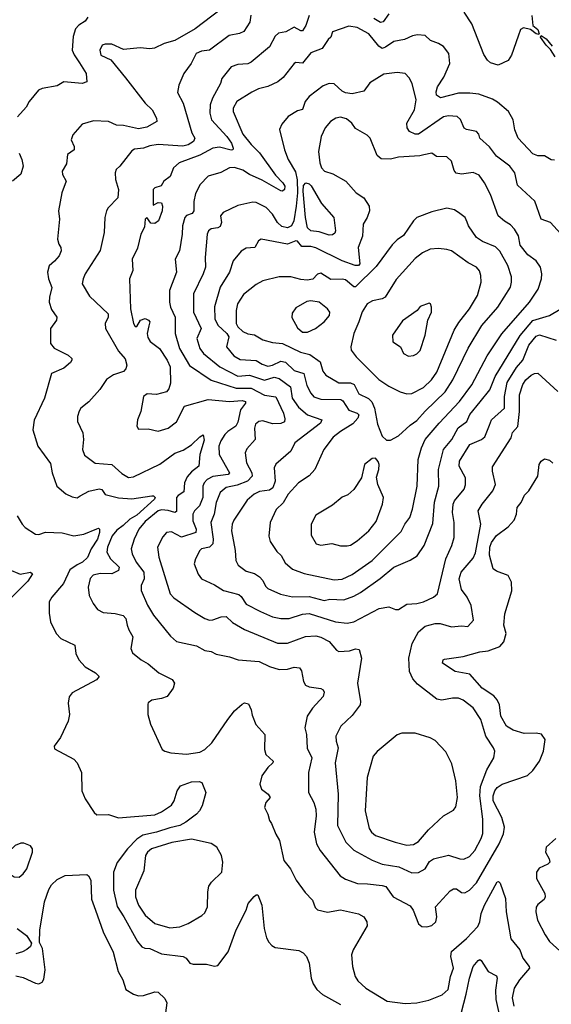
# Model space of a CAD drawing. Extents: x 1995161 to 2088924, y 769148 to 906007.
# Tile 282 of 335: x 2029819 to 2033026, y 877757 to 883700. Entities that reach past the tile are written whole.
import ezdxf

# ---------------------------------------------------------------- set-up
doc = ezdxf.new("R2010")
doc.units = 0

msp = doc.modelspace()

# ---------------------------------------------------------------- linework, layer by layer
at = {"layer": '0CON20XD'}
for points in [[(2031087.3, 883802.7), (2030876.9, 883645), (2030755, 883573.2), (2030690, 883555), (2030632, 883528), (2030603.9, 883523.9), (2030545, 883528.8), (2030445, 883519.2), (2030375, 883551.2), (2030335, 883552), (2030316.7, 883545), (2030302.5, 883515), (2030309.2, 883485), (2030368.3, 883458.3), (2030457.8, 883347.8), (2030575, 883195.5), (2030617.5, 883155), (2030644.4, 883105), (2030645.7, 883085), (2030585, 883050.4), (2030535, 883040), (2030445, 883060.3), (2030402.8, 883062.8), (2030354.2, 883085.8), (2030265, 883089.2), (2030195, 883070), (2030140, 883005), (2030128.6, 882975), (2030146.7, 882935), (2030146.7, 882913.3), (2030107.5, 882885), (2030100.5, 882829.5), (2030076.2, 882785), (2030078, 882765), (2030100, 882725), (2030072.5, 882655), (2030052.9, 882545), (2030059.4, 882495), (2030046.7, 882375), (2030054.3, 882345), (2030067.1, 882325), (2030069.4, 882305), (2030057.8, 882275), (2030028.6, 882241.4), (2029996.8, 882213.2), (2029986, 882175), (2029992.5, 882135), (2030012.7, 882082.7), (2029998.6, 882025), (2029997.5, 881995), (2030010.9, 881950.9), (2030043.9, 881903.9), (2030042, 881885), (2030004.4, 881835), (2030005.6, 881745), (2030026.9, 881716.9), (2030112, 881675), (2030134, 881655), (2030134.2, 881645), (2030125, 881630), (2030085, 881595.5), (2030011.9, 881565), (2029968.6, 881415), (2029906.6, 881283.4), (2029898.9, 881225), (2029928.6, 881125), (2030005, 881021.2), (2030014.4, 880965), (2030042.5, 880885), (2030097.8, 880837.8), (2030135, 880819.2), (2030165, 880814), (2030184.6, 880825.4), (2030235.9, 880854.1), (2030297.6, 880867.6), (2030315, 880863.8), (2030335, 880834.5), (2030415, 880812.9), (2030495, 880806.7), (2030615.4, 880825.4), (2030626.7, 880825), (2030636.2, 880816.2), (2030632.1, 880805), (2030525, 880708.9), (2030484.2, 880685.8), (2030444.1, 880645.9), (2030405, 880618.6), (2030377.5, 880585), (2030348.1, 880515), (2030344.7, 880485), (2030366, 880446), (2030418.5, 880395), (2030414.4, 880375), (2030375, 880353.9), (2030303.6, 880356.4), (2030262.3, 880347.7), (2030245, 880326.7), (2030232.2, 880275), (2030237.5, 880225), (2030262.5, 880175), (2030289.3, 880139.3), (2030322.4, 880122.4), (2030395, 880116.4), (2030443.6, 880103.6), (2030458.5, 880085), (2030468.2, 880045), (2030476.7, 880016.7), (2030501.1, 879975), (2030488.6, 879905), (2030498.7, 879878.7), (2030551.4, 879835), (2030595, 879811.5), (2030658.3, 879758.3), (2030737.9, 879717.9), (2030752, 879695), (2030745.5, 879664.5), (2030708, 879615), (2030675, 879602.9), (2030617, 879593), (2030595, 879576.7), (2030592.3, 879567.7), (2030592.5, 879505), (2030607.7, 879447.7), (2030677.5, 879295), (2030694.1, 879284.1), (2030730, 879275), (2030825, 879265.7), (2030905, 879278.9), (2030935, 879295.6), (2030977.8, 879335), (2031073.6, 879476.4), (2031115, 879528.6), (2031161.1, 879568.9), (2031175.8, 879575.8), (2031199.7, 879569.7), (2031216, 879535), (2031221.2, 879501.2), (2031243.8, 879445), (2031298.2, 879385), (2031296.5, 879295), (2031303.3, 879265), (2031348.6, 879225), (2031346.9, 879215), (2031315, 879186.9), (2031279.4, 879135), (2031267.8, 879085), (2031277.1, 879055), (2031318.1, 879025), (2031329.2, 879005), (2031304.3, 878975), (2031296.2, 878945), (2031315.8, 878905), (2031325.8, 878865.8), (2031338.9, 878848.9), (2031363.3, 878783.3), (2031386.9, 878745), (2031411.9, 878625), (2031451.8, 878575), (2031485.8, 878505), (2031540.6, 878430.6), (2031586, 878385), (2031601.7, 878341.7), (2031615.9, 878325.9), (2031675, 878311.9), (2031755, 878327.8), (2031863, 878303), (2031894.2, 878285), (2031912.5, 878255), (2031915, 878230), (2031831.5, 878085), (2031820.5, 878055), (2031825.7, 877985.7), (2031842.5, 877925), (2031858.3, 877898.3), (2031908, 877855), (2032035, 877775.6), (2032145, 877761.9), (2032215, 877765.6), (2032287.9, 877782.1), (2032366.9, 877813.1), (2032404.4, 877845), (2032417.2, 877925), (2032436.8, 877975), (2032420, 878045), (2032423.5, 878075), (2032515, 878154.5), (2032583.1, 878226.9), (2032595.6, 878255), (2032602.9, 878305), (2032622.7, 878355), (2032700, 878495), (2032707.7, 878497.7), (2032717.9, 878487.9), (2032749.2, 878395), (2032753.3, 878315), (2032781.9, 878151.9), (2032835.3, 878085.3), (2032854.7, 878034.7), (2032892.9, 877985), (2032894.4, 877975), (2032833.8, 877905), (2032800.8, 877855), (2032789.7, 877795), (2032799.2, 877745)], [(2031212.5, 883727.5), (2031207.5, 883685), (2031170.9, 883629.1), (2031145, 883617.1), (2031082, 883605), (2030965, 883515.5), (2030915, 883510), (2030884.3, 883495), (2030853.1, 883435), (2030808.8, 883375), (2030778.8, 883305), (2030770.5, 883260.5), (2030805.5, 883195.5), (2030857.1, 883017.1), (2030876.2, 882985), (2030867.5, 882965), (2030836, 882945), (2030803.8, 882936.2), (2030655, 882947.2), (2030605, 882939.2), (2030565, 882923.6), (2030511.5, 882918.5), (2030495, 882907.5), (2030422.5, 882815), (2030401.9, 882795), (2030395.5, 882775), (2030397.8, 882735), (2030414.4, 882675), (2030410.8, 882625), (2030353.1, 882565), (2030343.1, 882546.9), (2030332.7, 882505), (2030327.8, 882415), (2030303.9, 882306.1), (2030214.5, 882165), (2030201.5, 882135), (2030196.9, 882105), (2030240.5, 882030.5), (2030351.9, 881925), (2030353.1, 881905), (2030335.6, 881865), (2030336.9, 881835), (2030415, 881698.6), (2030455, 881653.1), (2030464.7, 881615), (2030458.5, 881591.5), (2030445, 881576.2), (2030385, 881556.9), (2030342, 881528), (2030302.8, 881467.2), (2030236.9, 881393.1), (2030188.8, 881355), (2030177.5, 881337.5), (2030167.5, 881305), (2030167.5, 881275), (2030200.5, 881205), (2030204.5, 881165), (2030197.5, 881105), (2030210.2, 881070.2), (2030275, 881021.9), (2030375, 881014.4), (2030435, 880960.6), (2030475, 880936.5), (2030505, 880940), (2030665, 881016.7), (2030755, 881083.8), (2030805, 881102.2), (2030856, 881134), (2030905, 881182.5), (2030925, 881193.8), (2030931.7, 881161.7), (2030906.4, 881075), (2030898.9, 881005), (2030855, 880970.8), (2030828.8, 880941.2), (2030812.4, 880905), (2030810, 880850), (2030775, 880827.8), (2030765.6, 880815), (2030765, 880732), (2030755, 880724.6), (2030715, 880736.9), (2030675, 880740.7), (2030655, 880735.7), (2030575, 880670.7), (2030538.7, 880625), (2030509.2, 880565), (2030491.8, 880505), (2030498.2, 880475), (2030522.5, 880425), (2030567.4, 880365), (2030570.6, 880325), (2030551.8, 880285), (2030551.1, 880255), (2030589.6, 880165), (2030625.5, 880105), (2030728.3, 879978.3), (2030765, 879947.1), (2030885, 879919.6), (2030935, 879891.2), (2030975, 879885.5), (2031005, 879869.5), (2031085, 879854.4), (2031136.4, 879836.4), (2031263.4, 879826.6), (2031326.4, 879796.4), (2031385, 879776.9), (2031435, 879779.2), (2031475, 879791.5), (2031506.6, 879786.6), (2031518.9, 879768.9), (2031531.4, 879705), (2031543.7, 879683.7), (2031565, 879673.3), (2031635, 879662.5), (2031648.8, 879655), (2031655, 879640), (2031650, 879615), (2031585.6, 879545), (2031553.8, 879496.2), (2031538.1, 879425), (2031549.4, 879385), (2031553.4, 879303.4), (2031581.5, 879245), (2031561.1, 879155), (2031562.1, 879035), (2031593.8, 878975), (2031605.4, 878935), (2031607.1, 878895), (2031594.5, 878795), (2031609.4, 878725), (2031631.4, 878685), (2031751.5, 878531.5), (2031785, 878512.7), (2031856.6, 878486.6), (2031916.1, 878483.9), (2032004.7, 878474.7), (2032026.7, 878466.7), (2032072.5, 878405), (2032175, 878352), (2032192.5, 878325), (2032225, 878243.3), (2032245, 878226.7), (2032275, 878223.8)], [(2031564.3, 883725.7), (2031545, 883664.4), (2031525, 883633.1), (2031515, 883632.2), (2031475, 883654.2), (2031425, 883626.9), (2031380.9, 883619.1), (2031360.4, 883599.6), (2031325.6, 883535), (2031215, 883443.1), (2031195, 883433.6), (2031135, 883430), (2031095, 883415.7), (2031038.5, 883345), (2031030.9, 883315), (2030981.8, 883225), (2030968.2, 883185), (2030966.2, 883135), (2030976.2, 883095), (2031068.9, 882995), (2031095.8, 882955), (2031107.7, 882925), (2031105.3, 882914.7), (2031095, 882911.5), (2031025, 882930.8), (2030985, 882924.7), (2030905, 882881.8), (2030781.9, 882835), (2030746.7, 882805), (2030727.5, 882752.5), (2030689.5, 882725), (2030673.2, 882696.8), (2030634.5, 882685.5), (2030624, 882675), (2030625, 882580), (2030655, 882597.1), (2030674.4, 882594.4), (2030681.5, 882575), (2030678.8, 882545), (2030655.6, 882485), (2030635, 882468.6), (2030610.8, 882470.8), (2030586.4, 882506.4), (2030576.7, 882495), (2030572.9, 882447.1), (2030550, 882405), (2030529.4, 882320.6), (2030496.7, 882255), (2030500.9, 882185), (2030480.9, 882135), (2030488.4, 881955), (2030505, 881866.2), (2030515, 881848), (2030525, 881848), (2030548.2, 881885), (2030575, 881895.9), (2030596.4, 881886.4), (2030604.4, 881875), (2030598.9, 881851.1), (2030587.8, 881805), (2030591.1, 881781.1), (2030606.7, 881756.7), (2030661.5, 881715), (2030708.7, 881645), (2030726.9, 881605), (2030728.2, 881505), (2030719.4, 881470.6), (2030705, 881452.9), (2030645, 881437.8), (2030587.9, 881442.1), (2030565.7, 881425), (2030549.6, 881335), (2030528.8, 881285), (2030525.7, 881245.7), (2030535, 881228.8), (2030595, 881229.2), (2030655, 881216.7), (2030715.4, 881234.6), (2030765, 881272), (2030812.9, 881367.1), (2030955, 881407.7), (2031084.7, 881394.7), (2031161.4, 881401.4), (2031180.8, 881395), (2031181.4, 881385), (2031151.5, 881345), (2031135, 881271.2), (2031122.9, 881247.1), (2031075.4, 881215), (2031056.9, 881195), (2031031.7, 881158.3), (2031020.9, 881125), (2031021.8, 881075), (2031085, 880963.8), (2031076.2, 880953.8), (2030985, 880941.5), (2030950.4, 880925), (2030932.4, 880905), (2030924.7, 880885), (2030922.8, 880815), (2030903.6, 880765), (2030873.2, 880735), (2030863.1, 880715), (2030863.3, 880675), (2030883.4, 880625), (2030881.5, 880605), (2030795, 880575.8), (2030735, 880607.5), (2030705.4, 880604.6), (2030682.1, 880577.9), (2030651.3, 880515), (2030659.1, 880455), (2030727.3, 880235), (2030749.5, 880209.5), (2030875, 880121.1), (2030935, 880084.5), (2030965, 880075.5), (2030985, 880076.4), (2031035, 880095.5), (2031065, 880097.5), (2031102, 880062), (2031175, 880018.5), (2031375, 879937.1), (2031435, 879936.4), (2031543.1, 879976.9), (2031605, 879980), (2031635, 879972.5), (2031685.8, 879945.8), (2031730, 879895), (2031745, 879885.8), (2031808.9, 879891.1), (2031845, 879902.5), (2031867.3, 879897.3), (2031880, 879845), (2031855.8, 879695.8), (2031874, 879585), (2031872, 879565), (2031825, 879500), (2031756, 879435), (2031725.8, 879375), (2031727.8, 879345), (2031739.2, 879305), (2031721.2, 879215), (2031739.6, 879025), (2031735.4, 878835), (2031787.1, 878735), (2031835, 878687.3), (2031946, 878626), (2032005, 878602.7), (2032105.7, 878585.7), (2032185, 878550.5)], [(2032045.7, 883735), (2032012.4, 883687.6), (2031995, 883683.1), (2031955, 883707.7)], [(2032908.6, 883725), (2032914.5, 883664.5), (2032945, 883640), (2032953.3, 883615), (2032950, 883610), (2032935, 883613.5), (2032900.9, 883640.9), (2032858.6, 883651.4), (2032840.6, 883639.4), (2032825, 883599.2), (2032785, 883486.2), (2032765, 883452.5), (2032705, 883424.6), (2032658.6, 883438.6), (2032640.8, 883455), (2032619.7, 883489.7), (2032546.4, 883675), (2032499.6, 883745)], [(2030230.8, 883715), (2030215, 883691.4), (2030175, 883666.2), (2030154.8, 883645.2), (2030141.8, 883598.2), (2030136.6, 883515), (2030146.7, 883486.7), (2030179.4, 883439.4), (2030220, 883375), (2030223.8, 883325), (2030195, 883314.5), (2030085, 883323.8), (2030045, 883300), (2029955, 883284.5), (2029932.5, 883275), (2029875.8, 883205), (2029858.8, 883171.2), (2029805, 883113.3)], [(2033045, 882850.8), (2033025, 882854.3), (2032985, 882878.5), (2032945, 882877.1), (2032915, 882889.3), (2032826.6, 882985), (2032805.5, 883035), (2032795.4, 883095.4), (2032768.1, 883145), (2032701.9, 883201.9), (2032670.5, 883220.5), (2032589.4, 883249.4), (2032534.6, 883255.4), (2032465, 883255.3), (2032358.1, 883228.1), (2032334.2, 883245), (2032330.9, 883265), (2032340, 883295), (2032377.2, 883352.8), (2032414.5, 883435), (2032408.1, 883495), (2032375, 883538.6), (2032346.3, 883556.3), (2032296.2, 883575), (2032265, 883603.3), (2032218.3, 883608.3), (2032187.8, 883602.2), (2032140.2, 883579.8), (2032075, 883568.9), (2032026.5, 883533.5), (2032005, 883526.5), (2031985, 883539.2), (2031925, 883613.8), (2031855, 883653.1), (2031805, 883660.8), (2031705, 883626.7), (2031696, 883595), (2031679.3, 883580.7), (2031644.2, 883525), (2031575, 883498.8), (2031525, 883437.3), (2031485, 883440.6), (2031475, 883435.7), (2031408.9, 883351.1), (2031375.8, 883325), (2031315, 883295.6), (2031258.6, 883281.4), (2031218.6, 883261.4), (2031129.4, 883205), (2031106.2, 883165), (2031107.5, 883145), (2031165, 883009.5), (2031215, 882946.2), (2031266.5, 882896.5), (2031362.1, 882762.1), (2031406.4, 882715), (2031417.5, 882695), (2031415.8, 882675), (2031405, 882663.8), (2031395, 882665.8), (2031281.6, 882731.6), (2031205, 882765.3), (2031165, 882791.8), (2031115, 882808.4), (2031084, 882806), (2031031.9, 882778.1), (2030956.2, 882755), (2030907.8, 882705), (2030878.6, 882651.4), (2030868.5, 882601.5), (2030869.5, 882545), (2030860.2, 882529.8), (2030825, 882517.3), (2030815.4, 882505), (2030801.1, 882455), (2030798.5, 882405), (2030782.2, 882305), (2030757.8, 882255), (2030764.4, 882175), (2030722.2, 882065), (2030722.5, 881995), (2030728.8, 881965), (2030756.2, 881905), (2030756.1, 881805), (2030782.7, 881715), (2030843.2, 881613.2), (2030974.1, 881524.1), (2031125, 881475.2), (2031215, 881475.9), (2031295, 881432.5), (2031363.4, 881423.4), (2031409.8, 881325), (2031418.8, 881291.2), (2031417.4, 881272.6), (2031395, 881262.9), (2031345, 881261.1), (2031285, 881277.8), (2031260.8, 881275), (2031242.2, 881257.8), (2031236, 881234), (2031240.4, 881165), (2031190.2, 881109.8), (2031180, 881085), (2031186.4, 881025), (2031220, 880965), (2031222.1, 880945), (2031193.8, 880915), (2031130.4, 880889.6), (2031064.3, 880875), (2031027.7, 880845), (2031003.4, 880785), (2030992.9, 880715), (2030972.6, 880665), (2030986.6, 880563.4), (2030984.1, 880535.9), (2030965, 880515.3), (2030916.7, 880505), (2030905, 880495.7), (2030879.2, 880445), (2030871.4, 880415), (2030895, 880353.3), (2030916.2, 880325), (2030995, 880288.9), (2031047.5, 880255), (2031140.4, 880230.4), (2031155, 880217.8), (2031185, 880170.9), (2031271.9, 880128.1), (2031345, 880095.8), (2031395, 880084.7), (2031445, 880084.7), (2031525, 880111.3), (2031565, 880115.8), (2031725, 880066.1), (2031795, 880056.7)], [(2033049.7, 883475), (2033020.6, 883520.6), (2032995, 883545.7), (2032960.8, 883595), (2032965, 883603.3), (2032995, 883584.4), (2033030, 883540)], [(2033104, 882385), (2033021.2, 882475), (2032965.6, 882495.6), (2032925.5, 882605), (2032821.2, 882701.2), (2032805.4, 882775), (2032775.7, 882815.7), (2032695.9, 882875.9), (2032652.4, 882932.4), (2032594.2, 882985), (2032587.9, 883007.9), (2032575, 883024.2), (2032515, 883036.5), (2032499.4, 883045), (2032477.4, 883097.4), (2032458.8, 883115), (2032405, 883119.2), (2032375, 883113.6), (2032225, 883008.1), (2032205, 883007.8), (2032169.4, 883025), (2032156.9, 883046.9), (2032153.8, 883075), (2032200, 883155), (2032211.2, 883215), (2032185.8, 883315), (2032168.7, 883348.7), (2032144.3, 883374.3), (2032095, 883381.4), (2032015, 883370), (2031930.6, 883319.4), (2031895, 883268.6), (2031825, 883252.2), (2031785, 883257.3), (2031765, 883267.5), (2031715, 883313.1), (2031686.2, 883313.8), (2031649.4, 883300.6), (2031565, 883236.9), (2031540.5, 883205), (2031525, 883158), (2031495, 883150), (2031438.6, 883115), (2031401.1, 883068.9), (2031386.1, 883036.1), (2031415.6, 882915), (2031438.2, 882855), (2031481.8, 882781.8), (2031492.3, 882732.3), (2031493.9, 882655), (2031486.9, 882575), (2031471.9, 882485), (2031458.7, 882455), (2031435, 882443), (2031400.6, 882450.6), (2031374.8, 882474.8), (2031345, 882525.4), (2031305, 882565.4), (2031245, 882596.9), (2031225, 882598.6), (2031135, 882578.9), (2031046, 882535), (2031030, 882515), (2031035.5, 882475), (2031027.9, 882452.1), (2031015, 882442.3), (2030973.7, 882436.3), (2030957.8, 882425), (2030950.5, 882405), (2030938.5, 882265), (2030939.2, 882205), (2030926.2, 882165), (2030866.5, 882045), (2030868, 881935), (2030913.6, 881836.4), (2030888.1, 881775), (2030905.6, 881715.6), (2030928.8, 881685), (2031026.2, 881605), (2031135, 881547.1), (2031205, 881554.3), (2031295, 881523.8), (2031355, 881541), (2031385, 881533.7), (2031453.1, 881483.1), (2031462.9, 881415), (2031501, 881361), (2031555, 881315.3), (2031642.5, 881285), (2031633.5, 881265), (2031477.8, 881145), (2031454.3, 881095), (2031363.5, 881016.5), (2031354.6, 880995), (2031360.3, 880915), (2031346.1, 880873.9), (2031325, 880859.6), (2031265, 880852.7), (2031233.3, 880835), (2031190.6, 880799.4), (2031111.3, 880678.7), (2031101.2, 880655), (2031096.9, 880615), (2031119.1, 880495), (2031123.5, 880435), (2031136.9, 880406.9), (2031185, 880370), (2031235, 880356.2), (2031265, 880336.2), (2031285.5, 880315), (2031301.2, 880281.2), (2031315, 880266.9), (2031392.4, 880232.4), (2031464.5, 880215.5), (2031565, 880217.8), (2031655, 880194.8)], [(2031715, 880319.3), (2031765, 880322.7), (2031825, 880350.9), (2031945, 880434.6), (2032120.5, 880609.5), (2032141.8, 880655), (2032172.7, 880695), (2032189.3, 880745), (2032217.2, 880885), (2032222.1, 881045), (2032242.1, 881115), (2032264.7, 881165), (2032348.9, 881265), (2032471.6, 881395), (2032546.8, 881495), (2032638.6, 881671.4), (2032675.6, 881724.4), (2032726.9, 881803.1), (2032894.6, 881995), (2032947.3, 882072.7), (2032967.5, 882135), (2032968.9, 882165), (2032961.1, 882205), (2032934.6, 882244.6), (2032885, 882281.1), (2032838.3, 882338.3), (2032827.2, 882395), (2032804.6, 882435), (2032780.4, 882460.4), (2032742.7, 882482.7), (2032705, 882516), (2032658.8, 882645), (2032622.9, 882715), (2032590.8, 882760.8), (2032555, 882777.7), (2032485, 882766.9), (2032452.7, 882772.7), (2032439.2, 882789.2), (2032423.5, 882845), (2032395, 882872.5), (2032333.6, 882873.6), (2032304.3, 882894.3), (2032256.2, 882883.8), (2032233, 882877), (2032105, 882869.4), (2032055, 882857.1), (2032000.3, 882860.3), (2031975, 882880), (2031934, 882985), (2031915, 883002), (2031845, 883042), (2031822, 883075), (2031790.3, 883100.3), (2031755, 883110.8), (2031725.7, 883104.3), (2031694, 883085), (2031662.2, 883047.8), (2031636.9, 882995), (2031620.6, 882905), (2031630, 882835), (2031640, 882805), (2031658.1, 882785), (2031708.8, 882768.8), (2031785.6, 882725.6), (2031848.8, 882655), (2031895, 882623.8), (2031927.5, 882575), (2031928.6, 882545), (2031915.6, 882505), (2031890.9, 882465), (2031886, 882394), (2031861.6, 882325), (2031870.5, 882225), (2031863.6, 882216.4), (2031843.4, 882216.6), (2031765, 882244.8), (2031605, 882323.4), (2031575, 882330), (2031520.4, 882330.4), (2031495, 882362.9), (2031485.4, 882365.4), (2031434.7, 882345.3), (2031275, 882374.3), (2031260, 882365), (2031236.7, 882325), (2031185, 882320.9), (2031155, 882303.1), (2031106.4, 882245), (2031085.5, 882175), (2031028.4, 882085), (2030993.7, 881966.3), (2030995.3, 881895), (2031015.2, 881855), (2031067.6, 881805), (2031080.9, 881785), (2031066.5, 881725), (2031109.8, 881669.8), (2031149.4, 881649.4), (2031245, 881641.8), (2031281.4, 881621.4), (2031315, 881608.1), (2031345, 881614.8), (2031395, 881639.2), (2031423, 881633), (2031475, 881582.7), (2031533.8, 881563.8), (2031551.7, 881491.7), (2031575.2, 881445.2), (2031593.9, 881423.9), (2031635, 881409.4), (2031757, 881407), (2031768.3, 881398.3), (2031803.7, 881343.7), (2031855.2, 881325.2), (2031864.5, 881315), (2031858.7, 881295), (2031828.9, 881261.1), (2031753.3, 881215), (2031710.9, 881179.1), (2031654.4, 881105), (2031598.6, 880985), (2031565, 880946.9), (2031500.6, 880905), (2031439.2, 880835), (2031407.5, 880782.5), (2031365.9, 880744.1), (2031330, 880665), (2031322.2, 880582.2), (2031329.7, 880549.7), (2031370.7, 880490.7), (2031395.6, 880465), (2031421.2, 880421.2), (2031465, 880382.2), (2031535, 880357.9), (2031715, 880319.3)], [(2029815, 882893.8), (2029831.9, 882855), (2029840.6, 882815), (2029825, 882768), (2029776, 882725)], [(2031685, 882398.9), (2031625, 882419), (2031575, 882424.8), (2031555, 882442.3), (2031542.6, 882505), (2031529, 882665), (2031530.7, 882699.3), (2031544.7, 882715.3), (2031565, 882708.6), (2031576.5, 882696.5), (2031640.5, 882590.5), (2031714.3, 882505), (2031724.5, 882425), (2031719.3, 882410.7), (2031705, 882400.8), (2031685, 882398.9)], [(2032055, 881161.2), (2032105, 881187.5), (2032175, 881251.8), (2032215, 881279.6), (2032265, 881337.1), (2032386.3, 881453.7), (2032432.7, 881525), (2032525, 881717.1), (2032605.7, 881854.3), (2032702.9, 881965), (2032779.1, 882085), (2032786.4, 882115), (2032785, 882146.7), (2032762.9, 882215), (2032715, 882303.3), (2032688.2, 882328.2), (2032611, 882361), (2032574.8, 882384.8), (2032525.6, 882455), (2032518.2, 882478.2), (2032506.9, 882505), (2032475, 882530.8), (2032441.7, 882551.7), (2032395, 882562), (2032305, 882540), (2032215, 882505.6), (2032194.4, 882485), (2032135, 882398), (2032095, 882370.8), (2032065, 882340), (2031969.2, 882210.8), (2031845, 882086.8), (2031835, 882087.1), (2031785, 882129.2), (2031765, 882133.9), (2031695, 882130.9), (2031635, 882169.2), (2031615, 882163.3), (2031586.9, 882133.1), (2031553.2, 882126.8), (2031515, 882130.6), (2031455, 882148.2), (2031385, 882146.9), (2031286.2, 882123.8), (2031245, 882100.5), (2031169.6, 882040.4), (2031133.9, 881985), (2031125.4, 881944.6), (2031124.6, 881865), (2031135.4, 881845), (2031165, 881818.4), (2031195, 881804.3), (2031235, 881797.6), (2031285, 881768.1), (2031345, 881751.8), (2031405, 881744.6), (2031512.4, 881692.4), (2031569.4, 881679.4), (2031631.5, 881635), (2031647.9, 881577.9), (2031665, 881553.9), (2031745, 881508.5), (2031815, 881507.6), (2031836.9, 881496.9), (2031865, 881441.2), (2031922.4, 881412.4), (2031942.5, 881392.5), (2031958.8, 881355), (2031978.3, 881258.3), (2032006.4, 881186.4), (2032031.7, 881161.7), (2032055, 881161.2)], [(2032155, 881442.2), (2032185, 881442.5), (2032255, 881480.4), (2032302.1, 881525), (2032335, 881571.9), (2032440.4, 881825), (2032468.3, 881871.7), (2032532.5, 881955), (2032580.4, 882035), (2032601.8, 882115), (2032601.1, 882155), (2032593.6, 882183.6), (2032575, 882205.7), (2032525, 882232.5), (2032423.5, 882303.5), (2032395, 882313.1), (2032345, 882318.7), (2032295, 882314.6), (2032248.3, 882291.7), (2032205, 882257.5), (2032089, 882131), (2032024.3, 882025.7), (2032005.3, 882014.7), (2031947.7, 882002.3), (2031915.2, 881984.8), (2031884, 881936), (2031865.7, 881875), (2031834.7, 881805), (2031815.6, 881725.6), (2031818.9, 881705), (2031847.8, 881665), (2031985, 881527.5), (2032045, 881488.5), (2032115, 881453.3), (2032155, 881442.2)], [(2031555, 881814.3), (2031603.8, 881835), (2031656.2, 881875), (2031687.5, 881915), (2031690, 881935), (2031676.2, 881955), (2031625, 881995.6), (2031575, 882002.9), (2031551.3, 881998.7), (2031485, 881961.1), (2031461.7, 881928.3), (2031461.3, 881901.3), (2031495, 881840), (2031525, 881814.4), (2031555, 881814.3)], [(2031655, 880194.8), (2031688.9, 880201.1), (2031775, 880197.8), (2031835, 880220), (2031875, 880242), (2031993.3, 880326.7), (2032075, 880394.6), (2032175, 880436.9), (2032216.9, 880463.1), (2032258.5, 880525), (2032310.8, 880659.2), (2032322, 880788), (2032346.8, 880885), (2032345.7, 880985), (2032375.2, 881104.8), (2032424.8, 881165.2), (2032464.8, 881235.2), (2032516.2, 881273.8), (2032533.8, 881316.2), (2032596.6, 881393.4), (2032654.1, 881465), (2032686.2, 881545), (2032837.2, 881792.8), (2032915, 881884.1), (2033015, 881914.6), (2033078.3, 881951.7)], [(2032165, 881669.2), (2032195, 881672), (2032215, 881682), (2032235, 881703.8), (2032264.3, 881795), (2032281.2, 881885), (2032303.3, 881935), (2032303.3, 881965), (2032297.5, 881985), (2032289.3, 881989.3), (2032235, 881967.5), (2032217.5, 881945), (2032128.8, 881881.2), (2032068.8, 881795), (2032070, 881755), (2032116.2, 881725), (2032134.5, 881684.5), (2032165, 881669.2)], [(2031795, 880056.7), (2031835, 880064.4), (2031986.7, 880145), (2032045, 880156.2), (2032085, 880138.8), (2032105, 880139.2), (2032155, 880171.4), (2032215, 880175.5), (2032255, 880185.5), (2032315, 880214.4), (2032339.4, 880235), (2032389.4, 880445), (2032425.4, 880525), (2032439.5, 880575), (2032440.7, 880665), (2032429.6, 880725), (2032434, 880776), (2032441.5, 880795), (2032500, 880865), (2032508.6, 880891.4), (2032507.7, 880935), (2032470.4, 881005), (2032472.5, 881035), (2032533.5, 881135), (2032605, 881166.2), (2032625, 881181.9), (2032652.7, 881252.7), (2032665.5, 881285), (2032744.2, 881355.8), (2032744.3, 881425), (2032760.1, 881509.9), (2032815, 881601.1), (2032854.5, 881645.5), (2032889.5, 881735), (2032935, 881788.9), (2032955, 881797.1), (2033055.7, 881765.7)], [(2032185, 878550.5), (2032225, 878552.2), (2032264.4, 878575), (2032291.8, 878618.2), (2032315.8, 878634.2), (2032405, 878656.2), (2032475, 878633.9), (2032497.3, 878632.7), (2032531.9, 878648.1), (2032565, 878685.7), (2032603.5, 878756.5), (2032613.1, 878786.9), (2032613.4, 878875), (2032594.8, 879015), (2032599.1, 879070.9), (2032637.6, 879172.4), (2032678.6, 879245), (2032684.3, 879284.3), (2032676.9, 879305), (2032630.5, 879375), (2032601.1, 879475), (2032555, 879547.1), (2032495, 879591.4), (2032465, 879604.3), (2032430, 879605), (2032365, 879592.2), (2032335, 879598.6), (2032219.3, 879689.3), (2032191, 879721), (2032170, 879765), (2032165.4, 879845.4), (2032185.6, 879934.4), (2032225, 880005.4), (2032265, 880039.3), (2032325, 880055.9), (2032355, 880055.4), (2032424.7, 880034.7), (2032485, 880040.4), (2032523, 880037), (2032556.7, 880075), (2032542.9, 880162.9), (2032518, 880215), (2032485, 880259.4), (2032470.3, 880325), (2032481.1, 880365), (2032555, 880449.5), (2032569.3, 880480.7), (2032601.2, 880655), (2032585.5, 880735), (2032608.5, 880775), (2032673.8, 880856.2), (2032689.3, 880895), (2032670.5, 880975), (2032670.3, 881000.3), (2032782.9, 881175), (2032792, 881208), (2032823.8, 881245), (2032833.9, 881335), (2032834.8, 881435), (2032855, 881498.1), (2032871.5, 881525), (2032905, 881554.5), (2032925, 881564.4), (2032945, 881565.7), (2033065, 881455.6)], [(2031795, 880523.3), (2031815, 880528.9), (2031855, 880554.4), (2031925.6, 880615), (2031968.8, 880671.2), (2032007.5, 880775), (2032013.8, 880815), (2031978.8, 880895), (2031971.7, 880938.3), (2031986, 880985), (2031988, 881015), (2031982.3, 881032.3), (2031965, 881052.5), (2031945, 881051.2), (2031899.2, 881015), (2031881.2, 880935), (2031835, 880863.8), (2031797.6, 880832.4), (2031765, 880817.5), (2031705, 880770), (2031605, 880708), (2031577.5, 880655), (2031577.7, 880587.7), (2031607.5, 880535), (2031635, 880528.8), (2031702.3, 880537.7), (2031755, 880523.3), (2031795, 880523.3)], [(2032275, 878223.8), (2032305, 878232.9), (2032330, 878255), (2032335.8, 878285), (2032327.5, 878345), (2032415, 878442.1), (2032435, 878452.9), (2032454.4, 878454.4), (2032485, 878431.5), (2032505, 878429.2), (2032532.5, 878445), (2032575, 878489.2), (2032710.4, 878725), (2032737.4, 878785), (2032743.4, 878825), (2032726.8, 878885), (2032675.8, 878985), (2032674.3, 879015), (2032684.7, 879045), (2032699.6, 879065), (2032730, 879085), (2032882.3, 879137.7), (2032915, 879166.9), (2032955.5, 879225), (2032979.2, 879285), (2032989.4, 879355), (2032966.2, 879386.2), (2032935, 879393.5), (2032861.4, 879391.4), (2032795, 879410.4), (2032754.8, 879434.8), (2032721.9, 879495), (2032713.8, 879565), (2032700, 879595), (2032678.1, 879618.1), (2032607.9, 879665), (2032535, 879748.9), (2032445, 879766), (2032370, 879815), (2032372.5, 879835), (2032380.7, 879839.3), (2032495, 879856.7), (2032595, 879883.8), (2032645, 879890.9), (2032715, 879916.7), (2032738.8, 879945), (2032752.9, 879995), (2032740.3, 880045), (2032746.3, 880113.7), (2032787, 880253), (2032785.4, 880305), (2032765, 880345.5), (2032695, 880371.4), (2032676, 880385), (2032652.1, 880467.9), (2032654.4, 880515.6), (2032665, 880544.4), (2032695, 880586.4), (2032765, 880637.8), (2032800.9, 880679.1), (2032815.6, 880715), (2032820.6, 880755), (2032844, 880785), (2032865, 880828.8), (2032891.2, 880855), (2032943.8, 880945), (2032952, 881015), (2032963.8, 881035), (2032985, 881050), (2033015, 881040), (2033035, 881023.8)], [(2029804.1, 880704.1), (2029833.8, 880655), (2029851.2, 880635), (2029914.6, 880594.6), (2029935, 880592.2), (2029975, 880606.4), (2030075, 880602.7), (2030145.4, 880584.6), (2030205, 880593.6), (2030285, 880627.5), (2030295, 880630), (2030300, 880625), (2030300.8, 880605), (2030287.7, 880565), (2030250, 880505), (2030227.3, 880452.7), (2030197.5, 880425), (2030165, 880410), (2030121.4, 880378.6), (2030082.7, 880297.3), (2030013.8, 880215), (2029996.7, 880185), (2029997, 880117), (2030004.4, 880064.4), (2030038.8, 879995), (2030066.7, 879965), (2030151.2, 879925), (2030158.6, 879875), (2030175.7, 879835), (2030215, 879794.3), (2030277.3, 879757.3), (2030297.5, 879735), (2030282.5, 879715), (2030135, 879636.7), (2030117.7, 879612.3), (2030111.2, 879575), (2030118.8, 879505), (2030111.2, 879465), (2030065, 879367.5), (2030027.5, 879315), (2030028.3, 879298.3), (2030145, 879236), (2030166, 879215), (2030191.4, 879155), (2030194.3, 879044.3), (2030215, 878997.5), (2030267.5, 878915), (2030285, 878900), (2030355, 878901.4), (2030415, 878881.8), (2030635, 878901.1), (2030675, 878918.8), (2030735, 878958.1), (2030751.8, 878985), (2030768.6, 879045), (2030790, 879075), (2030855, 879100), (2030901.2, 879101.2), (2030917.5, 879095), (2030942, 879035), (2030918.9, 878955), (2030904.4, 878925), (2030885.6, 878905), (2030821.8, 878855), (2030784.4, 878835.6), (2030725, 878822.6), (2030645, 878795.2), (2030561.5, 878778.5), (2030526, 878754), (2030470, 878695), (2030407.7, 878612.3), (2030385.4, 878555), (2030384.1, 878445), (2030407.2, 878347.2), (2030448.2, 878285), (2030528.8, 878135), (2030555, 878103.5), (2030574.7, 878094.7), (2030605, 878092.7), (2030675, 878060.5), (2030804.4, 878044.4), (2030824.2, 878034.2), (2030845.9, 878005.9), (2030865, 877999.2), (2030945, 877999.4), (2030993.2, 877986.8), (2031015, 877990.8), (2031076, 878074), (2031125, 878206.2), (2031185.6, 878324.4), (2031196.7, 878365), (2031233, 878407), (2031245, 878416.7), (2031255, 878416.7), (2031279.2, 878355), (2031293.6, 878215), (2031307.8, 878157.8), (2031321.7, 878131.7), (2031340.6, 878110.6), (2031360, 878100), (2031502.2, 878082.2), (2031528.3, 878068.3), (2031548.8, 878045), (2031565.8, 878005), (2031577.8, 877915), (2031590.2, 877880.2), (2031611.9, 877845), (2031645, 877815.6), (2031755, 877755.6)], [(2029755, 880382), (2029822.5, 880352.5), (2029885, 880365.8), (2029895.6, 880355), (2029868.8, 880311.2), (2029768.8, 880211.2)], [(2032155, 878716.2), (2032195, 878720.4), (2032225, 878738.5), (2032285, 878810), (2032375, 878893.3), (2032435, 878927.5), (2032450.5, 878949.5), (2032460.8, 879005), (2032450.5, 879105), (2032425, 879207.5), (2032389.8, 879279.8), (2032325, 879348.6), (2032295, 879365.6), (2032205, 879393.8), (2032125, 879393.8), (2032096.1, 879383.9), (2031975, 879282), (2031951.4, 879255), (2031915.6, 879125), (2031903.5, 878925), (2031927.4, 878817.4), (2031941.1, 878795), (2031965, 878774.6), (2032084.5, 878735.5), (2032155, 878716.2)], [(2029815, 878523.8), (2029840, 878545), (2029861.2, 878575), (2029896.7, 878675), (2029896.7, 878695), (2029885, 878712.5), (2029845, 878730), (2029825, 878730), (2029792.5, 878715), (2029750, 878675), (2029730, 878635), (2029728.8, 878595), (2029755.9, 878545.9), (2029785, 878526.2), (2029815, 878523.8)], [(2030725, 878217.9), (2030785, 878223.6), (2030836, 878244), (2030918, 878292), (2030935, 878308.8), (2030952.9, 878345), (2030954.4, 878435.6), (2030960.9, 878469.1), (2030976.8, 878493.2), (2031038.8, 878555), (2031044.2, 878615), (2031035.6, 878655), (2031007.5, 878705), (2030975, 878727.1), (2030855, 878752.5), (2030735.8, 878734.2), (2030615, 878694.6), (2030590, 878675), (2030578.2, 878655), (2030568.3, 878561.7), (2030518.4, 878445), (2030518.4, 878405), (2030535, 878354.3), (2030575.5, 878295), (2030634.7, 878244.7), (2030725, 878217.9)], [(2033053.3, 878756.7), (2032994.2, 878705), (2032990.6, 878675), (2033012.5, 878635), (2033016, 878615), (2033005, 878602.5), (2032951.7, 878578.3), (2032936.6, 878553.4), (2032936.7, 878515), (2032986.4, 878425), (2032989.5, 878405), (2032981.7, 878388.3), (2032945, 878360), (2032935, 878343.3), (2032933.3, 878315), (2032943.1, 878265), (2032987.8, 878175), (2033014.3, 878135), (2033099.6, 878059.6)], [(2029795, 877929.2), (2029839.1, 877919.1), (2029915, 877884), (2029935, 877881.2), (2029955, 877891.2), (2029965, 877907.5), (2029972.5, 877965), (2029955.9, 878094.1), (2029939.3, 878129.3), (2029940.8, 878205), (2029969.5, 878375), (2029995, 878448.8), (2030011.7, 878478.3), (2030045, 878510.6), (2030094.2, 878534.2), (2030225, 878540), (2030235, 878532.5), (2030248.1, 878505), (2030252.2, 878392.2), (2030276.2, 878325), (2030322.2, 878195), (2030382, 878072), (2030412.5, 877955), (2030440.6, 877905), (2030458.8, 877845), (2030505, 877817.5), (2030535, 877808.6), (2030565, 877810.6), (2030635, 877831.4), (2030655, 877830), (2030695, 877790.8), (2030706.4, 877765), (2030699.6, 877705)], [(2029803.9, 878213.9), (2029861.1, 878171.1), (2029890, 878125), (2029883.8, 878106.2), (2029861.7, 878088.3), (2029836.6, 878073.4), (2029795, 878061.4)], [(2032470.3, 877655), (2032512.6, 877817.4), (2032532.2, 877915), (2032553.6, 877985), (2032585, 878021.2), (2032595, 878026.7), (2032601.7, 878021.7), (2032645, 877954.2), (2032695, 877928), (2032698.2, 877915), (2032688.4, 877841.6), (2032690.9, 877785), (2032736.6, 877576.6)]]:
    msp.add_lwpolyline(points, dxfattribs=at)

doc.saveas('drawing.dxf')
